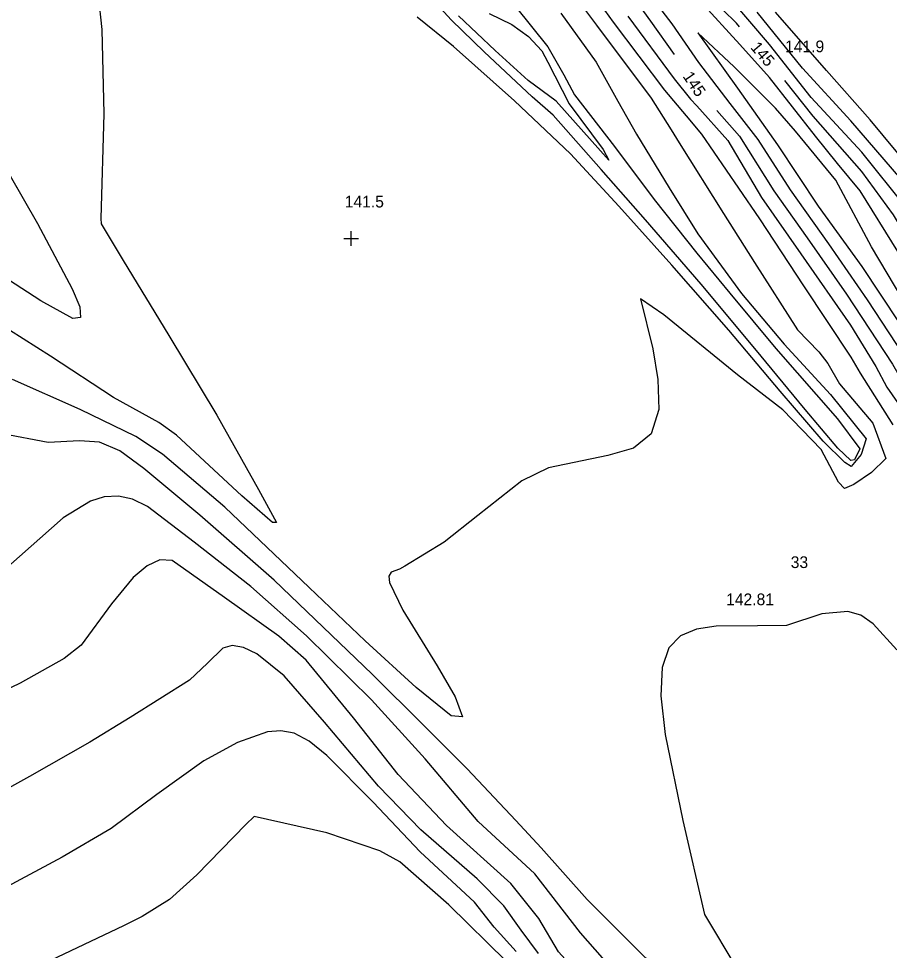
# Model space of a CAD drawing. Extents: x 1467615 to 2003689, y 770235 to 1108726.
# Drawn here: x 2001307.2 to 2001456, y 772576.2 to 772735.4 of the extents above; entities that cross this region are included whole.
import ezdxf

# ---------------------------------------------------------------- set-up
doc = ezdxf.new("R2010")
doc.units = 0
for name, color, linetype in [('RD_DTM_Major1', 7, 'Continuous'), ('RD_DTM_Major1_Lbl', 7, 'Continuous'), ('RD_DTM_Minor1', 7, 'Continuous'), ('RD_DTM_Spot_Elev', 7, 'Continuous'), ('RD_HC_txCode', 7, 'Continuous')]:
    doc.layers.add(name, color=color, linetype=linetype)

msp = doc.modelspace()

# ---------------------------------------------------------------- linework, layer by layer
at = {"layer": 'RD_DTM_Major1'}
for points in [[(2001392.06, 772737.55), (2001397.64, 772730.56), (2001400.4, 772725.78), (2001402.19, 772722.4), (2001409.03, 772713.52), (2001415.83, 772704.49), (2001423.11, 772695.31), (2001428.73, 772688.49), (2001436.6, 772679.04), (2001447.12, 772667.01), (2001450.97, 772661.88), (2001450.05, 772660.03), (2001449.41, 772659.89), (2001447.18, 772662.02), (2001441.63, 772668.6), (2001432.98, 772679.03), (2001423.83, 772690), (2001414.32, 772701.02), (2001406.77, 772709.59), (2001398.58, 772718.9), (2001394.97, 772722.03), (2001386.78, 772729.7), (2001381.18, 772735.16), (2001373.95, 772743.03)], [(2001409.67, 772742.65), (2001415.19, 772734.96), (2001419.22, 772729.27)], [(2001430.41, 772734), (2001429.9, 772734.61), (2001425.21, 772739.23)], [(2001468.16, 772734.82), (2001472.63, 772730.14), (2001476.68, 772725.69), (2001482.64, 772716.54), (2001488.98, 772707.65), (2001492.27, 772704.71), (2001499.55, 772698.97), (2001500.03, 772691.98), (2001497.65, 772687.44), (2001488.56, 772682.63), (2001483.54, 772680.99), (2001472.79, 772678.65), (2001471.94, 772679.23), (2001468.09, 772683.82), (2001462.64, 772691.95), (2001456.7, 772701.9), (2001451.26, 772709.29), (2001442.95, 772718.73), (2001438.14, 772724.82)], [(2001426.53, 772719.72), (2001430.41, 772715.34), (2001436.24, 772705.97), (2001441.92, 772697.96), (2001448.66, 772688.29), (2001456.53, 772676.33), (2001459.98, 772670.3), (2001463.04, 772666.49), (2001466.2, 772664.51), (2001468.62, 772663.83), (2001473.56, 772663.81), (2001482.58, 772664.87), (2001484.77, 772664.92)], [(2001303.27, 772712.8), (2001310.44, 772700.41), (2001316.39, 772689.22), (2001317.67, 772686.14), (2001317.81, 772684.32), (2001316.5, 772684.15), (2001311.06, 772687.16), (2001298.8, 772695.08)], [(2001446.09, 772528.38), (2001441.16, 772533), (2001430.75, 772542.64), (2001422.1, 772551.44), (2001415.91, 772558.16), (2001407.38, 772567.22), (2001399.46, 772575.95), (2001396.1, 772581.64), (2001391.32, 772587.6), (2001380.34, 772597.51), (2001372.05, 772606.26), (2001364.43, 772615.94), (2001356.38, 772625.77), (2001351.67, 772629.86), (2001342.41, 772636.51), (2001333.46, 772642.78), (2001331.37, 772642.92), (2001329.18, 772641.91), (2001326.78, 772639.91), (2001323.1, 772635.42), (2001317.92, 772628.32), (2001315.04, 772626.08), (2001307.51, 772621.87), (2001299.88, 772618.23)]]:
    msp.add_lwpolyline(points, dxfattribs=at)
at = {"layer": 'RD_DTM_Minor1'}
for points in [[(2001398.44, 772744.36), (2001405.95, 772734.26), (2001415.31, 772721.79), (2001418.69, 772716.42)], [(2001402.16, 772744.1), (2001408.8, 772734.82), (2001417.55, 772723.16), (2001421.25, 772718.78)], [(2001411.22, 772744.45), (2001418.81, 772734.51), (2001423.38, 772727.89), (2001428.71, 772720.88), (2001433.54, 772714.75), (2001439.03, 772706.12), (2001445.58, 772696.93), (2001452.21, 772687.37), (2001459.59, 772676.08)], [(2001320.81, 772739.39), (2001321.48, 772733.54), (2001321.82, 772719.12), (2001321.3, 772701.26), (2001321.32, 772700.32), (2001325.12, 772694.08), (2001332.92, 772681.26), (2001341.09, 772667.62), (2001348.23, 772654.95), (2001351.27, 772649.28), (2001350.6, 772649.32), (2001345.37, 772653.86), (2001334.22, 772664.25), (2001331.22, 772666.36), (2001323.44, 772670.64), (2001312.69, 772677.7), (2001303.3, 772683.64)], [(2001457.43, 772695.58), (2001451, 772705.97), (2001447.14, 772710.67), (2001443.39, 772715.34), (2001435.51, 772725.35), (2001430.46, 772730.97), (2001423.81, 772738.25)], [(2001458.84, 772703.12), (2001451.3, 772712.57), (2001442.61, 772721.92), (2001435.51, 772730.96), (2001428.77, 772738.91)], [(2001399.84, 772736.31), (2001405.9, 772727.95), (2001409.6, 772721.31), (2001412.8, 772715.66), (2001418.4, 772706.47), (2001423.27, 772698.65), (2001430.71, 772688.45), (2001438, 772679.79), (2001445.96, 772671.18), (2001452.04, 772663.6), (2001451.2, 772660.94), (2001449.48, 772658.85), (2001448.38, 772659.56), (2001444.66, 772663.18), (2001437.32, 772671.77), (2001428.57, 772682.14), (2001418.82, 772693.25), (2001409.79, 772703.37), (2001401.5, 772712.3), (2001391.93, 772721.36), (2001381.55, 772730.63), (2001375.32, 772735.62)], [(2001388.63, 772729.96), (2001382.4, 772735.86)], [(2001387.63, 772736.29), (2001391.48, 772734.41), (2001394.37, 772732.37), (2001396.62, 772729.87), (2001397.67, 772727.94), (2001401.28, 772720.84), (2001407.08, 772713.04), (2001408.04, 772711.19), (2001399.08, 772721.31), (2001394.29, 772724.83), (2001388.63, 772729.96)], [(2001411.29, 772735.82), (2001419.2, 772725.09), (2001422.01, 772721.66), (2001423.08, 772720.47)], [(2001457.95, 772708), (2001449.43, 772717.93), (2001441.15, 772726.91), (2001433.4, 772736.5)], [(2001461.9, 772707.04), (2001452.7, 772718.12), (2001445.27, 772726.51), (2001436.51, 772736.48)], [(2001459.52, 772685.3), (2001452.95, 772696.43), (2001446.84, 772707.82), (2001439.94, 772716.16), (2001436.51, 772720.11), (2001429.48, 772727.16), (2001423.28, 772732.96), (2001430.04, 772723.54), (2001436.89, 772713.81), (2001443.84, 772703.38), (2001451.27, 772693.05), (2001457.68, 772683.41)], [(2001423.08, 772720.47), (2001428.42, 772714.57), (2001434.12, 772704.86), (2001440.89, 772695.23), (2001449.37, 772683.01), (2001453.7, 772675.96), (2001455.54, 772672.45), (2001459.71, 772666.44)], [(2001421.25, 772718.78), (2001423.91, 772715.64), (2001430.2, 772706.41), (2001433.78, 772701.2), (2001441.32, 772689.76), (2001449.43, 772677.56), (2001450.98, 772674.82), (2001456.59, 772666.01)], [(2001418.69, 772716.42), (2001420.09, 772714.2), (2001427.66, 772702.12), (2001432.93, 772693.72), (2001440.3, 772682.2), (2001443.93, 772678.45), (2001445.46, 772676.48), (2001447.49, 772672.99), (2001453.16, 772666.27), (2001455.41, 772660.24), (2001452.92, 772657.85), (2001449.91, 772655.79), (2001448.35, 772655.1), (2001447.3, 772656.21), (2001444.36, 772661.78), (2001437.77, 772668.53), (2001430.05, 772674.52), (2001417.46, 772684.76), (2001413.46, 772687.54), (2001415.57, 772678.96), (2001416.46, 772673.74), (2001416.58, 772668.6), (2001415.32, 772664.47), (2001412.27, 772662.03), (2001407.88, 772660.76), (2001397.74, 772658.62), (2001393.18, 772656.41), (2001385.71, 772650.51), (2001379.95, 772645.95), (2001373.23, 772641.82), (2001372.28, 772641.32), (2001370.87, 772640.79), (2001370.48, 772640.15), (2001370.57, 772639.04), (2001372.86, 772634.34), (2001378.74, 772624.79), (2001381.79, 772619.53), (2001383.08, 772616.12), (2001381.16, 772616.28), (2001375.16, 772621.08), (2001366.42, 772629.07), (2001356.86, 772638.18), (2001342.45, 772651.91), (2001331.81, 772660.95), (2001327.25, 772663.99), (2001317.74, 772668.6), (2001306.18, 772673.73)], [(2001426.17, 772564.29), (2001425.94, 772564.47), (2001414.02, 772575.21), (2001404.38, 772584.88), (2001396.5, 772593.71), (2001392.19, 772598.39), (2001383.84, 772607.2), (2001376.41, 772614.68), (2001367.62, 772623.36), (2001350.9, 772639.44), (2001338.18, 772650.53), (2001328.64, 772658.51), (2001324.53, 772661.55), (2001321.08, 772663.04), (2001317.66, 772663.23), (2001312.3, 772662.97), (2001304.46, 772664.47), (2001301.58, 772663.11), (2001300.72, 772662.47)], [(2001426.92, 772554.5), (2001422.25, 772558.9), (2001410.72, 772570.65), (2001403.25, 772579.21), (2001395.44, 772589.27), (2001385.77, 772598.21), (2001376.71, 772608.9), (2001367.53, 772618.98), (2001356.43, 772629.93), (2001346.92, 772638.38), (2001337.21, 772645.94), (2001329.23, 772652.06), (2001326.72, 772653.3), (2001324.28, 772653.82), (2001321.88, 772653.67), (2001319.52, 772652.93), (2001314.87, 772650.09), (2001305.4, 772641.74), (2001303.38, 772639.93), (2001298.2, 772636.76)], [(2001457.25, 772627.55), (2001453.24, 772632), (2001451.14, 772633.44), (2001448.88, 772634.08), (2001444.45, 772633.68), (2001438.43, 772631.71), (2001433.44, 772631.63), (2001426.38, 772631.59), (2001423.04, 772631.08), (2001420.3, 772629.94), (2001418.31, 772627.87), (2001417.17, 772624.55), (2001416.96, 772619.66), (2001417.71, 772613.1), (2001420.68, 772598.37), (2001424.4, 772582.3), (2001429.92, 772573.08)], [(2001396.04, 772575.64), (2001393.08, 772579.65), (2001390.13, 772583.8), (2001385.6, 772588.43), (2001375.96, 772596.79), (2001368.74, 772604.25), (2001359.48, 772615.19), (2001352.63, 772623.09), (2001347.92, 772626.84), (2001345.68, 772627.95), (2001343.73, 772628.31), (2001342.14, 772627.83), (2001339.49, 772625.25), (2001336.41, 772622.36), (2001326.3, 772616), (2001319.39, 772611.77), (2001309.09, 772605.88), (2001297.16, 772599.31), (2001286.05, 772594.57), (2001272.21, 772588.91), (2001259.62, 772583.98), (2001249.29, 772579.89), (2001239.7, 772577.24), (2001227.71, 772574.36)], [(2001392.26, 772575.97), (2001388.48, 772580.17), (2001385.1, 772584.42), (2001375.84, 772593.04), (2001367.83, 772601.54), (2001359.91, 772609.51), (2001356.85, 772611.95), (2001354.32, 772613.29), (2001352.05, 772613.73), (2001349.78, 772613.51), (2001344.61, 772611.72), (2001338.88, 772608.57), (2001330.84, 772602.83), (2001323.03, 772597.01), (2001314.67, 772592.12), (2001305.23, 772587.04), (2001294.4, 772582.46), (2001280.72, 772578.23), (2001270.98, 772574.98)], [(2001390.59, 772574.3), (2001380.72, 772584), (2001372.39, 772591.34), (2001368.94, 772593.19), (2001359.9, 772596.28), (2001347.48, 772599.04), (2001346.08, 772597.71), (2001337.68, 772589.07), (2001333, 772584.88), (2001328.36, 772581.97), (2001325.17, 772580.36), (2001311.63, 772573.95)]]:
    msp.add_lwpolyline(points, dxfattribs=at)
at = {"layer": 'RD_DTM_Spot_Elev'}
for p, q in [((2001362.8, 772697.81), (2001365.3, 772697.81)), ((2001364.05, 772696.56), (2001364.05, 772699.06))]:
    msp.add_line(p, q, dxfattribs=at)

# ---------------------------------------------------------------- texts
at = {"layer": 'RD_DTM_Major1_Lbl'}
for rotation, p in [(310.4838, (2001432.16, 772730.41)), (304.0266, (2001420.61, 772725.54))]:
    msp.add_text('145', height=2, rotation=rotation, dxfattribs=at).set_placement(p)
at = {"layer": 'RD_DTM_Spot_Elev'}
for s, p in [('141.9', (2001438.17, 772729.65)), ('141.5', (2001362.95, 772703.13))]:
    msp.add_text(s, height=2, dxfattribs=at).set_placement(p)
at = {"layer": 'RD_HC_txCode'}
for s, p in [('33', (2001439.14, 772641.52)), ('142.81', (2001428.1, 772635.17))]:
    msp.add_text(s, height=2, dxfattribs=at).set_placement(p)

doc.saveas('drawing.dxf')
